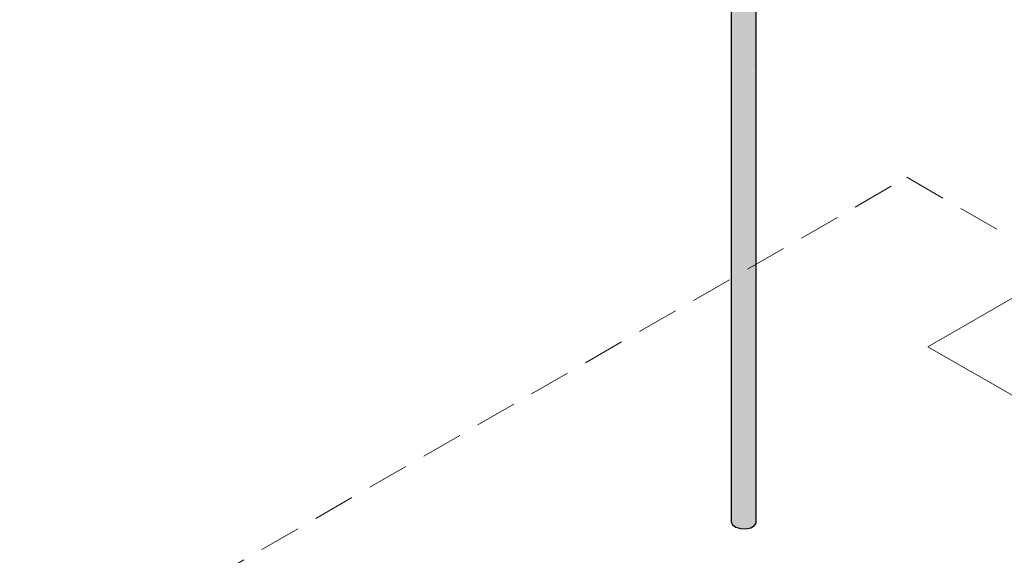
# Model space of a CAD drawing. Header units: millimetres. Extents: x 2 to 902, y -447 to 199.
# Tile 1054 of 1056: x 148.05 to 152.79, y 32.03 to 34.61. Entities that reach past the tile are written whole.
import ezdxf

# ---------------------------------------------------------------- set-up
doc = ezdxf.new("R2010")
doc.units = ezdxf.units.MM
doc.header["$MEASUREMENT"] = 0
doc.linetypes.add('JIS_02_2.0', pattern=[0.3, 0.2, -0.1])
for name, color, linetype, lineweight in [('AF-Condutos', 4, 'Continuous', 25), ('DI-Área do detalhe', 7, 'JIS_02_2.0', 9), ('IFC-Revestimento-Contorno', 9, 'Continuous', 5)]:
    doc.layers.add(name, color=color, linetype=linetype, lineweight=lineweight)

msp = doc.modelspace()

# ---------------------------------------------------------------- hatches: boundary and pattern name
at = {"layer": 'AF-Condutos', "linetype": 'Continuous'}
for points in [[(151.4728, 32.1898), (151.4794, 32.1756), (151.4794, 37.6856)], [(151.4728, 32.1898), (151.4793, 37.6499), (151.4728, 37.6528)], [(151.4794, 32.1756), (151.4954, 32.1642), (151.4954, 37.6742)], [(151.4954, 32.1642), (151.5181, 32.1575), (151.5181, 37.6675)], [(151.5181, 32.1575), (151.5435, 32.1568), (151.5435, 37.6668)], [(151.5435, 32.1568), (151.5673, 32.162), (151.5673, 37.672)], [(151.5673, 32.162), (151.5853, 32.1724), (151.5853, 37.6824)], [(151.5853, 32.1724), (151.5944, 32.1861), (151.5944, 37.6961)], [(151.5866, 37.649), (151.5853, 37.6487), (151.5853, 37.6484), (151.5853, 32.1724), (151.5943, 37.6509), (151.5943, 37.6524)], [(151.4794, 37.6495), (151.4794, 32.1756), (151.4953, 37.6428), (151.4938, 37.646), (151.4812, 37.649), (151.4794, 37.6498)], [(151.4954, 37.6438), (151.4954, 32.1642), (151.5179, 37.6402), (151.518, 37.6421), (151.5167, 37.6422), (151.5066, 37.6429), (151.4954, 37.6456)], [(151.5434, 37.6401), (151.5434, 37.6416), (151.5339, 37.6409), (151.5181, 37.6421), (151.5181, 37.6397), (151.5181, 32.1575)], [(151.5671, 37.6434), (151.5671, 37.6444), (151.5612, 37.6429), (151.5435, 37.6416), (151.5435, 37.6387), (151.5435, 32.1568)], [(151.5673, 32.162), (151.5851, 37.6487), (151.5673, 37.6444)]]:
    msp.add_hatch(color=151, dxfattribs=at).paths.add_polyline_path(points)

# ---------------------------------------------------------------- linework, layer by layer
at = {"layer": 'AF-Condutos'}
for p, q in [((151.4728, 37.6528), (151.4728, 32.1898)), ((151.5944, 32.1861), (151.5944, 37.6961)), ((151.4728, 32.1898), (151.4794, 32.1756)), ((151.4794, 32.1756), (151.4954, 32.1642)), ((151.4954, 32.1642), (151.5181, 32.1575)), ((151.5181, 32.1575), (151.5435, 32.1568)), ((151.5435, 32.1568), (151.5673, 32.162)), ((151.5673, 32.162), (151.5853, 32.1724)), ((151.5853, 32.1724), (151.5944, 32.1861))]:
    msp.add_line(p, q, dxfattribs=at)
at = {"layer": 'DI-Área do detalhe'}
for points in [[(146.1387, 20.9319), (138.0417, 25.6067), (152.3192, 33.8498)], [(152.3192, 33.8498), (162.4179, 28.0193), (150.1421, 20.9319)]]:
    msp.add_lwpolyline(points, dxfattribs=at)
at = {"layer": 'IFC-Revestimento-Contorno', "lineweight": 5}
for q in [(153.0765, 33.4126), (158.8632, 29.3145)]:
    msp.add_line((152.4208, 33.034), q, dxfattribs=at)

doc.saveas('drawing.dxf')
